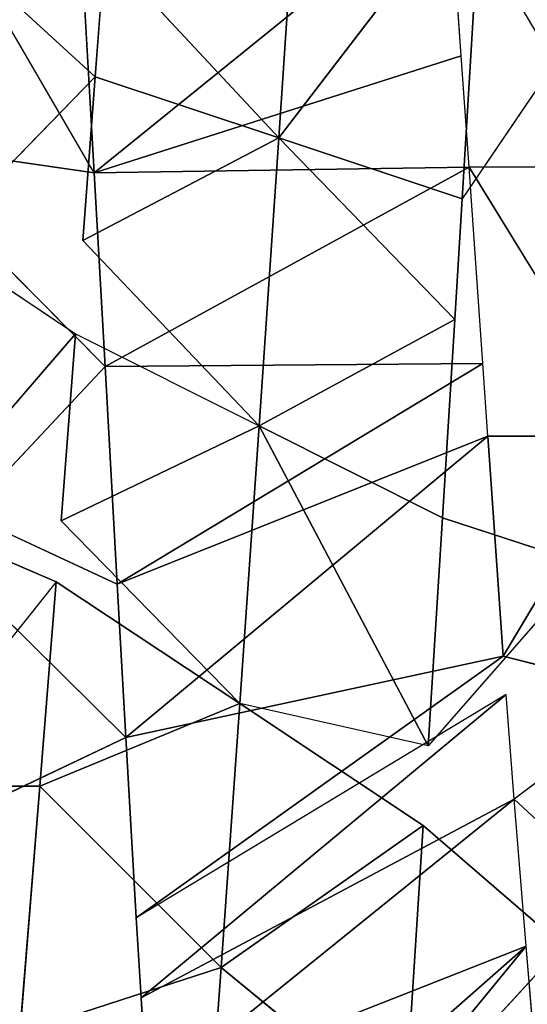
# Model space of a CAD drawing. Extents: x 0 to 40, y 0 to 81.9.
# Tile 436 of 623: x 31.326 to 31.628, y 74.024 to 74.612. Entities that reach past the tile are written whole.
import ezdxf

# ---------------------------------------------------------------- set-up
doc = ezdxf.new("R2010")
doc.units = 0
doc.header["$LTSCALE"] = 25.4
doc.layers.get('0').update_dxf_attribs({"color": 13, "linetype": 'CONTINUOUS'})

# ---------------------------------------------------------------- blocks, each defined once
blk = doc.blocks.new('ICE-TUBE-LED-S-8118_STL')
at = {"color": 0}
for p, q in [((74.47314, -9.2318, 44.60626), (74.47314, -9.1443, 44.60626)), ((74.59514, -9.24148, 44.54929), (74.47314, -9.1443, 44.60626)), ((74.59514, -9.24148, 44.54929), (74.63158, -9.15684, 44.53467)), ((74.63158, -9.15684, 44.53467), (74.7431, -9.25301, 44.49628)), ((74.79868, -9.16978, 44.48057), (74.7431, -9.25301, 44.49628)), ((74.89648, -9.26472, 44.45816), (74.79868, -9.16978, 44.48057)), ((74.83907, -9.26416, 47.91662), (75.00601, -9.1671, 47.94049)), ((74.83907, -9.26416, 47.91662), (74.85184, -9.17593, 47.91897)), ((74.72353, -9.27067, 47.89132), (74.81718, -9.1779, 47.91239)), ((74.59377, -9.27789, 47.85392), (74.63541, -9.18809, 47.86698)), ((74.72353, -9.27067, 47.89132), (74.63541, -9.18809, 47.86698)), ((74.72353, -9.27067, 47.89132), (74.63541, -9.18809, 47.86698)), ((74.89648, -9.26472, 44.45816), (74.97147, -9.18287, 44.44535)), ((74.50227, -9.28296, 47.82154), (74.59377, -9.19039, 47.85392)), ((74.50227, -9.28296, 47.82154), (74.46162, -9.19777, 47.80548)), ((74.47314, -9.2318, 44.60626), (74.32592, -9.21986, 44.69336)), ((74.36497, -9.33969, 44.44917), (74.32592, -9.21986, 44.69336)), ((74.47314, -9.2318, 44.60626), (74.32592, -9.21986, 44.69336)), ((74.36497, -9.33969, 44.44917), (74.32592, -9.21986, 44.69336)), ((74.36497, -9.33969, 44.44917), (74.47314, -9.2318, 44.60626)), ((74.36497, -9.33969, 44.44917), (74.47314, -9.2318, 44.60626)), ((74.52241, -9.35085, 44.37436), (74.47314, -9.2318, 44.60626)), ((74.59514, -9.24148, 44.54929), (74.47314, -9.2318, 44.60626)), ((74.52241, -9.35085, 44.37436), (74.47314, -9.2318, 44.60626)), ((74.52241, -9.35085, 44.37436), (74.59514, -9.24148, 44.54929)), ((74.52241, -9.35085, 44.37436), (74.63158, -9.24434, 44.53467)), ((74.68822, -9.36238, 44.31496), (74.63158, -9.24434, 44.53467)), ((74.7431, -9.25301, 44.49628), (74.63158, -9.24434, 44.53467)), ((74.68822, -9.36238, 44.31496), (74.63158, -9.24434, 44.53467)), ((74.7431, -9.25301, 44.49628), (74.68822, -9.36238, 44.31496)), ((74.68822, -9.36238, 44.31496), (74.79868, -9.25728, 44.48057)), ((74.89648, -9.26472, 44.45816), (74.79868, -9.25728, 44.48057)), ((74.86008, -9.3741, 44.27224), (74.79868, -9.25728, 44.48057)), ((74.86008, -9.3741, 44.27224), (74.79868, -9.25728, 44.48057)), ((74.83907, -9.26416, 47.91662), (74.95728, -9.25741, 47.93504)), ((74.72353, -9.27067, 47.89132), (74.83907, -9.26416, 47.91662)), ((74.84241, -9.48757, 47.53027), (74.83907, -9.26416, 47.91662)), ((74.84241, -9.48757, 47.53027), (74.83907, -9.26416, 47.91662)), ((74.90887, -9.48291, 47.54422), (74.83907, -9.26416, 47.91662)), ((74.90887, -9.48291, 47.54422), (74.83907, -9.26416, 47.91662)), ((75.01054, -9.4757, 47.55985), (74.83907, -9.26416, 47.91662)), ((75.01054, -9.4757, 47.55985), (74.83907, -9.26416, 47.91662)), ((74.89648, -9.26472, 44.45816), (74.86008, -9.3741, 44.27224)), ((74.89648, -9.26472, 44.45816), (74.86008, -9.3741, 44.27224)), ((74.97147, -9.27037, 44.44535), (74.86008, -9.3741, 44.27224)), ((74.97147, -9.27037, 44.44535), (74.86008, -9.3741, 44.27224)), ((74.97147, -9.27037, 44.44535), (74.89648, -9.26472, 44.45816)), ((74.59377, -9.27789, 47.85392), (74.72353, -9.27067, 47.89132)), ((74.59377, -9.27789, 47.85392), (74.72353, -9.27067, 47.89132)), ((74.7253, -9.49568, 47.49821), (74.72353, -9.27067, 47.89132)), ((74.7253, -9.49568, 47.49821), (74.72353, -9.27067, 47.89132)), ((74.84241, -9.48757, 47.53027), (74.72353, -9.27067, 47.89132)), ((74.84241, -9.48757, 47.53027), (74.72353, -9.27067, 47.89132)), ((74.50227, -9.28296, 47.82154), (74.59377, -9.27789, 47.85392)), ((74.68208, -9.49863, 47.48388), (74.59377, -9.27789, 47.85392)), ((74.68208, -9.49863, 47.48388), (74.59377, -9.27789, 47.85392)), ((74.7253, -9.49568, 47.49821), (74.59377, -9.27789, 47.85392)), ((74.7253, -9.49568, 47.49821), (74.59377, -9.27789, 47.85392)), ((74.39467, -9.28918, 47.77669), (74.50227, -9.28296, 47.82154)), ((74.55082, -9.50793, 47.43148), (74.50227, -9.28296, 47.82154)), ((74.55082, -9.50793, 47.43148), (74.50227, -9.28296, 47.82154)), ((74.68208, -9.49863, 47.48388), (74.50227, -9.28296, 47.82154)), ((74.68208, -9.49863, 47.48388), (74.50227, -9.28296, 47.82154)), ((74.28854, -9.29568, 47.72476), (74.34695, -9.29206, 47.75433)), ((74.34695, -9.29206, 47.75433), (74.39467, -9.28918, 47.77669)), ((74.46532, -9.51443, 47.38964), (74.34695, -9.29206, 47.75433)), ((74.46532, -9.51443, 47.38964), (74.34695, -9.29206, 47.75433)), ((74.52779, -9.50965, 47.42084), (74.39467, -9.28918, 47.77669)), ((74.55082, -9.50793, 47.43148), (74.39467, -9.28918, 47.77669)), ((74.37777, -9.52147, 47.33981), (74.28854, -9.29568, 47.72476)), ((74.37777, -9.52147, 47.33981), (74.28854, -9.29568, 47.72476)), ((74.46532, -9.51443, 47.38964), (74.28854, -9.29568, 47.72476)), ((74.46532, -9.51443, 47.38964), (74.28854, -9.29568, 47.72476)), ((74.37777, -9.52147, 47.33981), (74.18458, -9.30241, 47.66578)), ((74.37777, -9.52147, 47.33981), (74.18458, -9.30241, 47.66578)), ((74.37777, -9.52147, 47.33981), (74.116, -9.30706, 47.62206)), ((74.37777, -9.52147, 47.33981), (74.116, -9.30706, 47.62206)), ((74.36497, -9.33969, 44.44917), (74.21788, -9.32902, 44.53771)), ((74.36497, -9.33969, 44.44917), (74.21788, -9.32902, 44.53771)), ((74.36497, -9.33969, 44.44917), (74.27529, -9.44906, 44.2823)), ((74.36497, -9.33969, 44.44917), (74.27529, -9.44906, 44.2823)), ((74.52241, -9.35085, 44.37436), (74.36497, -9.33969, 44.44917)), ((74.44968, -9.46023, 44.19944), (74.36497, -9.33969, 44.44917)), ((74.52241, -9.35085, 44.37436), (74.36497, -9.33969, 44.44917)), ((74.44968, -9.46023, 44.19944), (74.36497, -9.33969, 44.44917)), ((74.44968, -9.46023, 44.19944), (74.52241, -9.35085, 44.37436)), ((74.49731, -9.46324, 44.18037), (74.52241, -9.35085, 44.37436)), ((74.68822, -9.36238, 44.31496), (74.52241, -9.35085, 44.37436)), ((74.68822, -9.36238, 44.31496), (74.52241, -9.35085, 44.37436)), ((74.63332, -9.47176, 44.13365), (74.68822, -9.36238, 44.31496)), ((74.63332, -9.47176, 44.13365), (74.68822, -9.36238, 44.31496)), ((74.7516, -9.47906, 44.10186), (74.68822, -9.36238, 44.31496)), ((74.68822, -9.36238, 44.31496), (74.86008, -9.3741, 44.27224)), ((74.68822, -9.36238, 44.31496), (74.86008, -9.3741, 44.27224)), ((74.7516, -9.47906, 44.10186), (74.68822, -9.36238, 44.31496)), ((74.7516, -9.47906, 44.10186), (74.86008, -9.3741, 44.27224)), ((74.7516, -9.47906, 44.10186), (74.86008, -9.3741, 44.27224)), ((74.82368, -9.48347, 44.08633), (74.86008, -9.3741, 44.27224)), ((74.82368, -9.48347, 44.08633), (74.86008, -9.3741, 44.27224)), ((75.03542, -9.38583, 44.24699), (74.86008, -9.3741, 44.27224)), ((74.86008, -9.3741, 44.27224), (75.0179, -9.4952, 44.05836)), ((74.86008, -9.3741, 44.27224), (75.0179, -9.4952, 44.05836)), ((75.03542, -9.38583, 44.24699), (74.86008, -9.3741, 44.27224)), ((74.37794, -9.54316, 44.23097), (74.27529, -9.44906, 44.2823)), ((74.27529, -9.44906, 44.2823), (74.44968, -9.46023, 44.19944)), ((74.27529, -9.44906, 44.2823), (74.44968, -9.46023, 44.19944)), ((74.37794, -9.54316, 44.23097), (74.44968, -9.46023, 44.19944)), ((74.60532, -9.55751, 44.14236), (74.49731, -9.46324, 44.18037)), ((74.49731, -9.46324, 44.18037), (74.63332, -9.47176, 44.13365)), ((74.49731, -9.46324, 44.18037), (74.63332, -9.47176, 44.13365)), ((74.60532, -9.55751, 44.14236), (74.63332, -9.47176, 44.13365)), ((74.63332, -9.47176, 44.13365), (74.7516, -9.47906, 44.10186)), ((74.90887, -9.48291, 47.54422), (75.01054, -9.4757, 47.55985)), ((74.7516, -9.47906, 44.10186), (74.82368, -9.48347, 44.08633)), ((74.68208, -9.58613, 47.48388), (74.84241, -9.48757, 47.53027)), ((74.7253, -9.49568, 47.49821), (74.84241, -9.48757, 47.53027)), ((74.96556, -9.57956, 44.06394), (74.82368, -9.48347, 44.08633)), ((74.82368, -9.48347, 44.08633), (75.0179, -9.4952, 44.05836)), ((74.82368, -9.48347, 44.08633), (75.0179, -9.4952, 44.05836)), ((74.84241, -9.48757, 47.53027), (74.90887, -9.48291, 47.54422)), ((74.84241, -9.57507, 47.53027), (74.84241, -9.48757, 47.53027)), ((74.55082, -9.50793, 47.43148), (74.68208, -9.49863, 47.48388)), ((74.55082, -9.50793, 47.43148), (74.68208, -9.49863, 47.48388)), ((74.68208, -9.49863, 47.48388), (74.7253, -9.49568, 47.49821)), ((74.68208, -9.49863, 47.48388), (74.68208, -9.58613, 47.48388)), ((74.46532, -9.51443, 47.38964), (74.52779, -9.50965, 47.42084)), ((74.52779, -9.59715, 47.42084), (74.55082, -9.50793, 47.43148)), ((74.68208, -9.58613, 47.48388), (74.55082, -9.50793, 47.43148)), ((74.68208, -9.58613, 47.48388), (74.55082, -9.50793, 47.43148)), ((74.37777, -9.52147, 47.33981), (74.46532, -9.51443, 47.38964)), ((74.37777, -9.60897, 47.33981), (74.46532, -9.51443, 47.38964)), ((74.52779, -9.59715, 47.42084), (74.46532, -9.51443, 47.38964)), ((74.30009, -9.52809, 47.28902), (74.37777, -9.52147, 47.33981))]:
    blk.add_line(p, q, dxfattribs=at)
mesh = blk.add_polyface(dxfattribs=at)
corners = [(81.99833, 18.65613, 0), (32.39832, 18.53461, 0), (32.39832, 18.65613, 0), (33.41051, 17.76106, 0), (34.4478, 16.85461, 0), (35.42089, 15.87956, 0), (36.32527, 14.84046, 0), (37.15673, 13.74214, 0), (37.91139, 12.58971, 0), (38.58575, 11.38851, 0), (39.17668, 10.14416, 0), (39.68142, 8.86242, 0), (40.09764, 7.54925, 0), (40.42338, 6.21078, 0), (40.65715, 4.85321, 0), (40.79784, 3.48288, 0), (40.84481, 2.10613, 0), (81.99833, -14.44387, 0), (33.41051, -13.5488, 0), (32.39832, -14.44387, 0), (32.39832, -14.32234, 0), (34.4478, -12.64234, 0), (35.42089, -11.6673, 0), (36.32527, -10.6282, 0), (37.15673, -9.52987, 0), (37.91139, -8.37744, 0), (38.58575, -7.17625, 0), (39.17668, -5.93189, 0), (39.68142, -4.65015, 0), (40.09764, -3.33699, 0), (40.42338, -1.99851, 0), (40.65715, -0.64095, 0), (40.79784, 0.72939, 0)]
mesh.append_faces([[corners[k] for k in face] for face in [(0, 1, 2), (18, 19, 20)]], dxfattribs={"vtx0": -1, "color": 0})
mesh.append_faces([[corners[k] for k in face] for face in [(1, 0, 3), (3, 0, 4), (4, 0, 5), (5, 0, 6), (6, 0, 7), (7, 0, 8), (8, 0, 9), (9, 0, 10), (10, 0, 11), (11, 0, 12), (12, 0, 13), (13, 0, 14), (14, 0, 15), (15, 0, 16), (19, 18, 17)]], dxfattribs={"vtx0": -1, "vtx1": -1, "color": 0})
mesh.append_faces([[corners[k] for k in face] for face in [(16, 0, 17), (17, 18, 21), (17, 21, 22), (17, 22, 23), (17, 23, 24), (17, 24, 25), (17, 25, 26), (17, 26, 27), (17, 27, 28), (17, 28, 29), (17, 29, 30), (17, 30, 31), (17, 31, 32), (17, 32, 16)]], dxfattribs={"vtx0": -1, "vtx2": -1, "color": 0})
mesh = blk.add_polyface(dxfattribs=at)
corners = [(81.99833, -14.44387, 92), (32.39832, -14.32234, 92), (32.39832, -14.44387, 92), (33.41051, -13.5488, 92), (34.4478, -12.64234, 92), (35.42089, -11.6673, 92), (36.32527, -10.6282, 92), (37.15673, -9.52987, 92), (37.91139, -8.37744, 92), (38.58575, -7.17625, 92), (39.17668, -5.93189, 92), (39.68142, -4.65015, 92), (40.09764, -3.33699, 92), (40.42338, -1.99851, 92), (40.65715, -0.64095, 92), (40.79784, 0.72939, 92), (40.84481, 2.10613, 92), (33.41051, 17.76106, 92), (32.39832, 18.65613, 92), (32.39832, 18.53461, 92), (81.99833, 18.65613, 92), (34.4478, 16.85461, 92), (35.42089, 15.87956, 92), (36.32527, 14.84046, 92), (37.15673, 13.74214, 92), (37.91139, 12.58971, 92), (38.58575, 11.38851, 92), (39.17668, 10.14416, 92), (39.68142, 8.86242, 92), (40.09764, 7.54925, 92), (40.42338, 6.21078, 92), (40.65715, 4.85321, 92), (40.79784, 3.48288, 92)]
mesh.append_faces([[corners[k] for k in face] for face in [(0, 1, 2), (17, 18, 19)]], dxfattribs={"vtx0": -1, "color": 0})
mesh.append_faces([[corners[k] for k in face] for face in [(1, 0, 3), (3, 0, 4), (4, 0, 5), (5, 0, 6), (6, 0, 7), (7, 0, 8), (8, 0, 9), (9, 0, 10), (10, 0, 11), (11, 0, 12), (12, 0, 13), (13, 0, 14), (14, 0, 15), (15, 0, 16), (18, 17, 20), (20, 16, 0)]], dxfattribs={"vtx0": -1, "vtx1": -1, "color": 0})
mesh.append_faces([[corners[k] for k in face] for face in [(20, 17, 21), (20, 21, 22), (20, 22, 23), (20, 23, 24), (20, 24, 25), (20, 25, 26), (20, 26, 27), (20, 27, 28), (20, 28, 29), (20, 29, 30), (20, 30, 31), (20, 31, 32), (20, 32, 16)]], dxfattribs={"vtx0": -1, "vtx2": -1, "color": 0})
mesh = blk.add_polyface(dxfattribs=at)
corners = [(82.19833, -12.64387, 2), (64.19833, 16.85613, 2), (64.19833, -12.64387, 2), (82.19833, 16.85613, 2)]
mesh.append_faces([[corners[k] for k in face] for face in [(0, 1, 2), (1, 0, 3)]], dxfattribs={"vtx0": -1, "color": 0})
mesh = blk.add_polyface(dxfattribs=at)
corners = [(64.19833, 16.85613, 90), (82.19833, -12.64387, 90), (64.19833, -12.64387, 90), (82.19833, 16.85613, 90)]
mesh.append_faces([[corners[k] for k in face] for face in [(0, 1, 2), (1, 0, 3)]], dxfattribs={"vtx0": -1, "color": 0})
mesh = blk.add_polyface(dxfattribs=at)
corners = [(74.47314, -9.1443, 44.60626), (74.32592, -9.13236, 44.69336), (74.32592, -9.04486, 44.69336), (74.32592, -9.21986, 44.69336), (74.47314, -9.2318, 44.60626)]
mesh.append_faces([[corners[k] for k in face] for face in [(0, 1, 2), (3, 0, 4)]], dxfattribs={"vtx0": -1, "color": 0})
mesh.append_faces([[corners[k] for k in face] for face in [(1, 0, 3)]], dxfattribs={"vtx0": -1, "vtx1": -1, "color": 0})
mesh = blk.add_polyface(dxfattribs=at)
corners = [(74.63158, -9.15684, 44.53467), (74.59514, -9.24148, 44.54929), (74.47314, -9.1443, 44.60626)]
mesh.append_faces([[corners[k] for k in face] for face in [(0, 1, 2)]], dxfattribs={"color": 0})
mesh = blk.add_polyface(dxfattribs=at)
corners = [(74.79868, -9.16978, 44.48057), (74.7431, -9.25301, 44.49628), (74.63158, -9.15684, 44.53467)]
mesh.append_faces([[corners[k] for k in face] for face in [(0, 1, 2)]], dxfattribs={"color": 0})
mesh = blk.add_polyface(dxfattribs=at)
corners = [(74.97147, -9.18287, 44.44535), (74.89648, -9.26472, 44.45816), (74.79868, -9.16978, 44.48057)]
mesh.append_faces([[corners[k] for k in face] for face in [(0, 1, 2)]], dxfattribs={"color": 0})
mesh = blk.add_polyface(dxfattribs=at)
corners = [(75.00601, -9.1671, 47.94049), (74.85184, -9.17593, 47.91897), (74.83907, -9.26416, 47.91662)]
mesh.append_faces([[corners[k] for k in face] for face in [(0, 1, 2)]], dxfattribs={"color": 0})
mesh = blk.add_polyface(dxfattribs=at)
corners = [(74.81718, -9.1779, 47.91239), (74.63541, -9.18809, 47.86698), (74.72353, -9.27067, 47.89132)]
mesh.append_faces([[corners[k] for k in face] for face in [(0, 1, 2)]], dxfattribs={"color": 0})
mesh = blk.add_polyface(dxfattribs=at)
corners = [(74.72353, -9.27067, 47.89132), (74.63541, -9.18809, 47.86698), (74.59377, -9.27789, 47.85392)]
mesh.append_faces([[corners[k] for k in face] for face in [(0, 1, 2)]], dxfattribs={"color": 0})
mesh = blk.add_polyface(dxfattribs=at)
corners = [(74.59377, -9.19039, 47.85392), (74.46162, -9.19777, 47.80548), (74.50227, -9.28296, 47.82154)]
mesh.append_faces([[corners[k] for k in face] for face in [(0, 1, 2)]], dxfattribs={"color": 0})
mesh = blk.add_polyface(dxfattribs=at)
corners = [(74.32592, -9.21986, 44.69336), (74.36497, -9.33969, 44.44917), (74.21788, -9.32902, 44.53771)]
mesh.append_faces([[corners[k] for k in face] for face in [(0, 1, 2)]], dxfattribs={"color": 0})
mesh = blk.add_polyface(dxfattribs=at)
corners = [(74.32592, -9.21986, 44.69336), (74.47314, -9.2318, 44.60626), (74.36497, -9.33969, 44.44917)]
mesh.append_faces([[corners[k] for k in face] for face in [(0, 1, 2)]], dxfattribs={"color": 0})
mesh = blk.add_polyface(dxfattribs=at)
corners = [(74.47314, -9.2318, 44.60626), (74.52241, -9.35085, 44.37436), (74.36497, -9.33969, 44.44917)]
mesh.append_faces([[corners[k] for k in face] for face in [(0, 1, 2)]], dxfattribs={"color": 0})
mesh = blk.add_polyface(dxfattribs=at)
corners = [(74.47314, -9.2318, 44.60626), (74.59514, -9.24148, 44.54929), (74.52241, -9.35085, 44.37436)]
mesh.append_faces([[corners[k] for k in face] for face in [(0, 1, 2)]], dxfattribs={"color": 0})
mesh = blk.add_polyface(dxfattribs=at)
corners = [(74.63158, -9.24434, 44.53467), (74.68822, -9.36238, 44.31496), (74.52241, -9.35085, 44.37436)]
mesh.append_faces([[corners[k] for k in face] for face in [(0, 1, 2)]], dxfattribs={"color": 0})
mesh = blk.add_polyface(dxfattribs=at)
corners = [(74.63158, -9.24434, 44.53467), (74.7431, -9.25301, 44.49628), (74.68822, -9.36238, 44.31496)]
mesh.append_faces([[corners[k] for k in face] for face in [(0, 1, 2)]], dxfattribs={"color": 0})
mesh = blk.add_polyface(dxfattribs=at)
corners = [(74.79868, -9.25728, 44.48057), (74.86008, -9.3741, 44.27224), (74.68822, -9.36238, 44.31496)]
mesh.append_faces([[corners[k] for k in face] for face in [(0, 1, 2)]], dxfattribs={"color": 0})
mesh = blk.add_polyface(dxfattribs=at)
corners = [(74.79868, -9.25728, 44.48057), (74.89648, -9.26472, 44.45816), (74.86008, -9.3741, 44.27224)]
mesh.append_faces([[corners[k] for k in face] for face in [(0, 1, 2)]], dxfattribs={"color": 0})
mesh = blk.add_polyface(dxfattribs=at)
corners = [(74.95728, -9.25741, 47.93504), (74.83907, -9.26416, 47.91662), (75.01054, -9.4757, 47.55985)]
mesh.append_faces([[corners[k] for k in face] for face in [(0, 1, 2)]], dxfattribs={"color": 0})
mesh = blk.add_polyface(dxfattribs=at)
corners = [(74.83907, -9.26416, 47.91662), (74.72353, -9.27067, 47.89132), (74.84241, -9.48757, 47.53027)]
mesh.append_faces([[corners[k] for k in face] for face in [(0, 1, 2)]], dxfattribs={"color": 0})
mesh = blk.add_polyface(dxfattribs=at)
corners = [(74.83907, -9.26416, 47.91662), (74.84241, -9.48757, 47.53027), (74.90887, -9.48291, 47.54422)]
mesh.append_faces([[corners[k] for k in face] for face in [(0, 1, 2)]], dxfattribs={"color": 0})
mesh = blk.add_polyface(dxfattribs=at)
corners = [(74.83907, -9.26416, 47.91662), (74.90887, -9.48291, 47.54422), (75.01054, -9.4757, 47.55985)]
mesh.append_faces([[corners[k] for k in face] for face in [(0, 1, 2)]], dxfattribs={"color": 0})
mesh = blk.add_polyface(dxfattribs=at)
corners = [(74.89648, -9.26472, 44.45816), (74.97147, -9.27037, 44.44535), (74.86008, -9.3741, 44.27224)]
mesh.append_faces([[corners[k] for k in face] for face in [(0, 1, 2)]], dxfattribs={"color": 0})
mesh = blk.add_polyface(dxfattribs=at)
corners = [(74.97147, -9.27037, 44.44535), (75.03542, -9.38583, 44.24699), (74.86008, -9.3741, 44.27224)]
mesh.append_faces([[corners[k] for k in face] for face in [(0, 1, 2)]], dxfattribs={"color": 0})
mesh = blk.add_polyface(dxfattribs=at)
corners = [(74.72353, -9.27067, 47.89132), (74.59377, -9.27789, 47.85392), (74.7253, -9.49568, 47.49821)]
mesh.append_faces([[corners[k] for k in face] for face in [(0, 1, 2)]], dxfattribs={"color": 0})
mesh = blk.add_polyface(dxfattribs=at)
corners = [(74.72353, -9.27067, 47.89132), (74.7253, -9.49568, 47.49821), (74.84241, -9.48757, 47.53027)]
mesh.append_faces([[corners[k] for k in face] for face in [(0, 1, 2)]], dxfattribs={"color": 0})
mesh = blk.add_polyface(dxfattribs=at)
corners = [(74.59377, -9.27789, 47.85392), (74.50227, -9.28296, 47.82154), (74.68208, -9.49863, 47.48388)]
mesh.append_faces([[corners[k] for k in face] for face in [(0, 1, 2)]], dxfattribs={"color": 0})
mesh = blk.add_polyface(dxfattribs=at)
corners = [(74.59377, -9.27789, 47.85392), (74.68208, -9.49863, 47.48388), (74.7253, -9.49568, 47.49821)]
mesh.append_faces([[corners[k] for k in face] for face in [(0, 1, 2)]], dxfattribs={"color": 0})
mesh = blk.add_polyface(dxfattribs=at)
corners = [(74.50227, -9.28296, 47.82154), (74.39467, -9.28918, 47.77669), (74.55082, -9.50793, 47.43148)]
mesh.append_faces([[corners[k] for k in face] for face in [(0, 1, 2)]], dxfattribs={"color": 0})
mesh = blk.add_polyface(dxfattribs=at)
corners = [(74.50227, -9.28296, 47.82154), (74.55082, -9.50793, 47.43148), (74.68208, -9.49863, 47.48388)]
mesh.append_faces([[corners[k] for k in face] for face in [(0, 1, 2)]], dxfattribs={"color": 0})
mesh = blk.add_polyface(dxfattribs=at)
corners = [(74.34695, -9.29206, 47.75433), (74.28854, -9.29568, 47.72476), (74.46532, -9.51443, 47.38964)]
mesh.append_faces([[corners[k] for k in face] for face in [(0, 1, 2)]], dxfattribs={"color": 0})
mesh = blk.add_polyface(dxfattribs=at)
corners = [(74.52779, -9.50965, 47.42084), (74.34695, -9.29206, 47.75433), (74.46532, -9.51443, 47.38964), (74.39467, -9.28918, 47.77669)]
mesh.append_faces([[corners[k] for k in face] for face in [(0, 1, 2), (1, 0, 3)]], dxfattribs={"vtx0": -1, "color": 0})
mesh = blk.add_polyface(dxfattribs=at)
corners = [(74.28854, -9.29568, 47.72476), (74.18458, -9.30241, 47.66578), (74.37777, -9.52147, 47.33981)]
mesh.append_faces([[corners[k] for k in face] for face in [(0, 1, 2)]], dxfattribs={"color": 0})
mesh = blk.add_polyface(dxfattribs=at)
corners = [(74.28854, -9.29568, 47.72476), (74.37777, -9.52147, 47.33981), (74.46532, -9.51443, 47.38964)]
mesh.append_faces([[corners[k] for k in face] for face in [(0, 1, 2)]], dxfattribs={"color": 0})
mesh = blk.add_polyface(dxfattribs=at)
corners = [(74.18458, -9.30241, 47.66578), (74.116, -9.30706, 47.62206), (74.37777, -9.52147, 47.33981)]
mesh.append_faces([[corners[k] for k in face] for face in [(0, 1, 2)]], dxfattribs={"color": 0})
mesh = blk.add_polyface(dxfattribs=at)
corners = [(74.116, -9.30706, 47.62206), (74.30009, -9.52809, 47.28902), (74.37777, -9.52147, 47.33981)]
mesh.append_faces([[corners[k] for k in face] for face in [(0, 1, 2)]], dxfattribs={"color": 0})
mesh = blk.add_polyface(dxfattribs=at)
corners = [(74.21788, -9.32902, 44.53771), (74.36497, -9.33969, 44.44917), (74.27529, -9.44906, 44.2823)]
mesh.append_faces([[corners[k] for k in face] for face in [(0, 1, 2)]], dxfattribs={"color": 0})
mesh = blk.add_polyface(dxfattribs=at)
corners = [(74.36497, -9.33969, 44.44917), (74.44968, -9.46023, 44.19944), (74.27529, -9.44906, 44.2823)]
mesh.append_faces([[corners[k] for k in face] for face in [(0, 1, 2)]], dxfattribs={"color": 0})
mesh = blk.add_polyface(dxfattribs=at)
corners = [(74.36497, -9.33969, 44.44917), (74.52241, -9.35085, 44.37436), (74.44968, -9.46023, 44.19944)]
mesh.append_faces([[corners[k] for k in face] for face in [(0, 1, 2)]], dxfattribs={"color": 0})
mesh = blk.add_polyface(dxfattribs=at)
corners = [(74.49731, -9.46324, 44.18037), (74.68822, -9.36238, 44.31496), (74.63332, -9.47176, 44.13365), (74.52241, -9.35085, 44.37436)]
mesh.append_faces([[corners[k] for k in face] for face in [(0, 1, 2), (1, 0, 3)]], dxfattribs={"vtx0": -1, "color": 0})
mesh = blk.add_polyface(dxfattribs=at)
corners = [(74.68822, -9.36238, 44.31496), (74.7516, -9.47906, 44.10186), (74.63332, -9.47176, 44.13365)]
mesh.append_faces([[corners[k] for k in face] for face in [(0, 1, 2)]], dxfattribs={"color": 0})
mesh = blk.add_polyface(dxfattribs=at)
corners = [(74.68822, -9.36238, 44.31496), (74.86008, -9.3741, 44.27224), (74.7516, -9.47906, 44.10186)]
mesh.append_faces([[corners[k] for k in face] for face in [(0, 1, 2)]], dxfattribs={"color": 0})
mesh = blk.add_polyface(dxfattribs=at)
corners = [(74.86008, -9.3741, 44.27224), (74.82368, -9.48347, 44.08633), (74.7516, -9.47906, 44.10186)]
mesh.append_faces([[corners[k] for k in face] for face in [(0, 1, 2)]], dxfattribs={"color": 0})
mesh = blk.add_polyface(dxfattribs=at)
corners = [(74.86008, -9.3741, 44.27224), (75.0179, -9.4952, 44.05836), (74.82368, -9.48347, 44.08633)]
mesh.append_faces([[corners[k] for k in face] for face in [(0, 1, 2)]], dxfattribs={"color": 0})
mesh = blk.add_polyface(dxfattribs=at)
corners = [(74.86008, -9.3741, 44.27224), (75.03542, -9.38583, 44.24699), (75.0179, -9.4952, 44.05836)]
mesh.append_faces([[corners[k] for k in face] for face in [(0, 1, 2)]], dxfattribs={"color": 0})
mesh = blk.add_polyface(dxfattribs=at)
corners = [(74.44968, -9.46023, 44.19944), (74.37794, -9.54316, 44.23097), (74.27529, -9.44906, 44.2823)]
mesh.append_faces([[corners[k] for k in face] for face in [(0, 1, 2)]], dxfattribs={"color": 0})
mesh = blk.add_polyface(dxfattribs=at)
corners = [(74.63332, -9.47176, 44.13365), (74.60532, -9.55751, 44.14236), (74.49731, -9.46324, 44.18037)]
mesh.append_faces([[corners[k] for k in face] for face in [(0, 1, 2)]], dxfattribs={"color": 0})
mesh = blk.add_polyface(dxfattribs=at)
corners = [(75.01054, -9.6507, 47.55985), (74.84241, -9.57507, 47.53027), (74.84241, -9.66257, 47.53027), (75.01054, -9.4757, 47.55985), (75.01054, -9.5632, 47.55985)]
mesh.append_faces([[corners[k] for k in face] for face in [(0, 1, 2), (3, 0, 4)]], dxfattribs={"vtx0": -1, "color": 0})
mesh.append_faces([[corners[k] for k in face] for face in [(1, 0, 3)]], dxfattribs={"vtx0": -1, "vtx1": -1, "color": 0})
mesh = blk.add_polyface(dxfattribs=at)
corners = [(74.84241, -9.48757, 47.53027), (74.68208, -9.58613, 47.48388), (74.84241, -9.57507, 47.53027)]
mesh.append_faces([[corners[k] for k in face] for face in [(0, 1, 2)]], dxfattribs={"color": 0})
mesh = blk.add_polyface(dxfattribs=at)
corners = [(75.0179, -9.4952, 44.05836), (74.96556, -9.57956, 44.06394), (74.82368, -9.48347, 44.08633)]
mesh.append_faces([[corners[k] for k in face] for face in [(0, 1, 2)]], dxfattribs={"color": 0})
mesh = blk.add_polyface(dxfattribs=at)
corners = [(74.68208, -9.49863, 47.48388), (74.55082, -9.50793, 47.43148), (74.68208, -9.58613, 47.48388)]
mesh.append_faces([[corners[k] for k in face] for face in [(0, 1, 2)]], dxfattribs={"color": 0})
mesh = blk.add_polyface(dxfattribs=at)
corners = [(74.68208, -9.58613, 47.48388), (74.55082, -9.50793, 47.43148), (74.52779, -9.59715, 47.42084)]
mesh.append_faces([[corners[k] for k in face] for face in [(0, 1, 2)]], dxfattribs={"color": 0})
mesh = blk.add_polyface(dxfattribs=at)
corners = [(74.52779, -9.59715, 47.42084), (74.46532, -9.51443, 47.38964), (74.37777, -9.60897, 47.33981)]
mesh.append_faces([[corners[k] for k in face] for face in [(0, 1, 2)]], dxfattribs={"color": 0})

msp = doc.modelspace()

# ---------------------------------------------------------------- block references
at = {"color": 8, "rotation": 90.00000000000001}
msp.add_blockref('ICE-TUBE-LED-S-8118_STL', (22.10613, -0.3188, 254.70001), dxfattribs=at)

doc.saveas('drawing.dxf')
